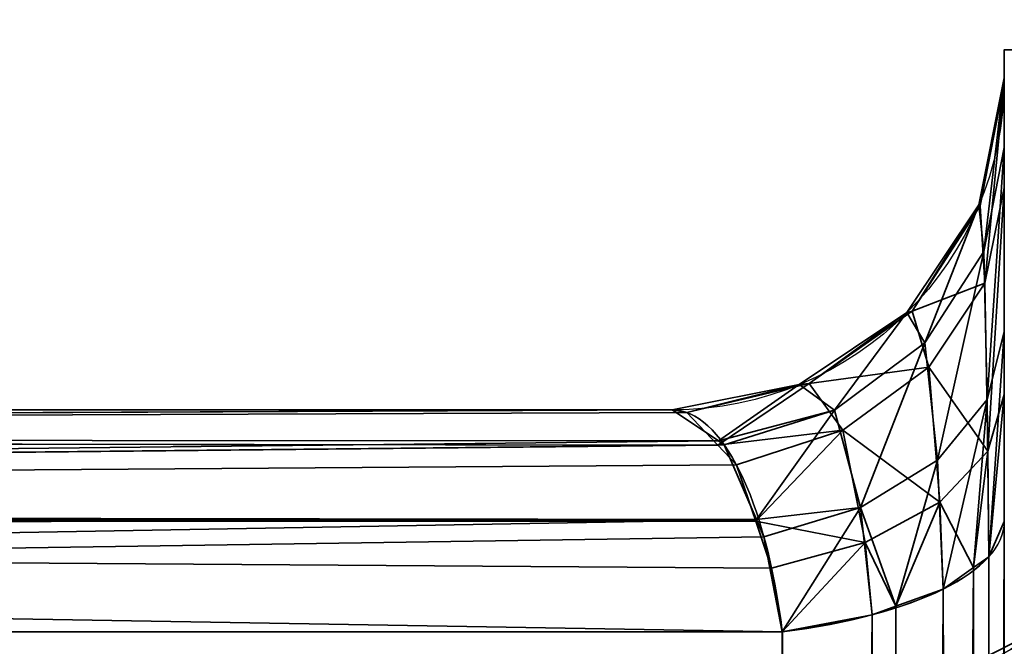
# Model space of a CAD drawing. Header units: millimetres. Extents: x -527 to 5177, y -116 to 161.
# Tile 1030 of 1056: x 4020.73 to 4022.8, y -2.86 to -1.54. Entities that reach past the tile are written whole.
import ezdxf

# ---------------------------------------------------------------- set-up
doc = ezdxf.new("R2010")
doc.units = ezdxf.units.MM
doc.layers.add('152', color=7, linetype='Continuous', true_color=0xffffff)

# ---------------------------------------------------------------- blocks, each defined once
blk = doc.blocks.new('UG_SURFACE_376')
at = {"layer": '152', "color": 252, "linetype": 'Continuous', "lineweight": 35}
for points in [[(5177, -9.3, 2212.25), (5177, 142.4, 2212.25), (3823, 142.4, 2212.25), (3823, -9.3, 2212.25)], [(3973, -9.3, 2062.2499), (3973, 142.4, 2062.2499), (5027, 142.4, 2062.2499), (5027, -9.3, 2062.2499)]]:
    blk.add_3dface(points, dxfattribs=at)
blk = doc.blocks.new('UG_SURFACE_377')
at = {"layer": '152', "color": 252, "linetype": 'Continuous', "lineweight": 35}
for points in [[(4022.8, -1.6, 980), (4022.8, -11.3028, 984.0852), (4022.8, -10.9564, 984.2852)], [(4022.8, -1.6, 980), (4022.8, -8.3028, 992.5852), (4022.8, -7.9564, 992.7852)], [(4022.8, -8.3028, 992.5852), (4022.8, -1.6, 980), (4022.8, -10.6381, 985), (4022.8, -10.7213, 985.3913)], [(4022.8, -10.9564, 984.2852), (4022.8, -10.7213, 984.6088), (4022.8, -1.6, 980)], [(4022.8, -7.9564, 992.7852), (4022.8, -7.7213, 993.1087), (4022.8, -1.6, 980)], [(4022.8, -10.7213, 984.6088), (4022.8, -10.6381, 985), (4022.8, -1.6, 980)], [(4022.8, -7.7213, 993.1087), (4022.8, -7.6381, 993.5), (4022.8, -1.8059, 1005.9564), (4022.8, -1.6, 980)], [(4022.8, -1.6, 1165), (4022.8, -1.6, 980), (4022.8, -1.659, 1006.6233), (4022.8, -1.659, 1163.3767)], [(4022.8, -1.6, 980), (4022.8, -1.8059, 1005.9564), (4022.8, -1.659, 1006.6233)], [(4022.8, -1.6, 1165), (4022.8, -1.8909, 1164.2013), (4022.8, -2.3264, 1164.6513)], [(4022.8, -1.659, 1163.3767), (4022.8, -1.67, 1163.564), (4022.8, -1.6, 1165)], [(4022.8, -11.7005, 984.0434), (4022.8, -11.3028, 984.0852), (4022.8, -1.6, 980), (4022.8, -22.0201, 980)], [(4022.8, -1.67, 1163.564), (4022.8, -1.8909, 1164.2013), (4022.8, -1.6, 1165)], [(4022.8, -2.3264, 1164.6513), (4022.8, -3, 1165), (4022.8, -1.6, 1165)], [(4023.5, -1.6, 1165), (4023.5, -1.6, 980), (4022.8, -1.6, 980), (4022.8, -1.6, 1165)], [(4023.5, -3, 1165), (4023.5, -1.6, 1165), (4022.8, -1.6, 1165), (4022.8, -3, 1165)], [(4022.8, -22.0201, 980), (4022.8, -1.6, 980), (4023.5, -1.6, 980), (4023.5, -22.0201, 980)], [(4022.7566, -2.0254, 1006.0587), (4022.7466, -1.9269, 1006.6233), (4022.8, -1.659, 1006.6233)], [(4022.8, -1.659, 1163.3767), (4022.8, -1.659, 1006.6233), (4022.7466, -1.9269, 1006.6233), (4022.7466, -1.9269, 1163.3767)], [(4022.8, -1.659, 1163.3767), (4022.7466, -1.9269, 1163.3767), (4022.7494, -1.9289, 1163.5333)], [(4022.7494, -1.9289, 1163.5333), (4022.8, -1.67, 1163.564), (4022.8, -1.659, 1163.3767)], [(4022.8, -1.659, 1006.6233), (4022.8, -1.8059, 1005.9564), (4022.7566, -2.0254, 1006.0587)], [(4022.8, -1.67, 1163.564), (4022.7494, -1.9289, 1163.5333), (4022.759, -2.0917, 1164.077)], [(4022.759, -2.0917, 1164.077), (4022.8, -1.8909, 1164.2013), (4022.8, -1.67, 1163.564)], [(4022.7637, -2.3369, 1005.617), (4022.7566, -2.0254, 1006.0587), (4022.8, -1.8059, 1005.9564)], [(4022.8, -1.8059, 1005.9564), (4022.8, -2.1942, 1005.447), (4022.7637, -2.3369, 1005.617)], [(4022.8, -1.8059, 1005.9564), (4022.8, -7.7213, 993.8912), (4022.8, -7.9564, 994.2148)], [(4022.8, -1.8059, 1005.9564), (4022.8, -7.6381, 993.5), (4022.8, -7.7213, 993.8912)], [(4022.8, -2.1942, 1005.447), (4022.8, -1.8059, 1005.9564), (4022.8, -7.9564, 994.2148)], [(4022.8, -1.8909, 1164.2013), (4022.759, -2.0917, 1164.077), (4022.7652, -2.446, 1164.4691)], [(4022.7652, -2.446, 1164.4691), (4022.8, -2.3264, 1164.6513), (4022.8, -1.8909, 1164.2013)], [(4022.6326, -2.2178, 1006.1485), (4022.5949, -2.154, 1006.6233), (4022.7466, -1.9269, 1006.6233)], [(4022.7466, -1.9269, 1163.3767), (4022.7466, -1.9269, 1006.6233), (4022.5949, -2.154, 1006.6233), (4022.5949, -2.154, 1163.3767)], [(4022.7466, -1.9269, 1163.3767), (4022.5949, -2.154, 1163.3767), (4022.6059, -2.1506, 1163.5072)], [(4022.6059, -2.1506, 1163.5072), (4022.7494, -1.9289, 1163.5333), (4022.7466, -1.9269, 1163.3767)], [(4022.759, -2.0917, 1164.077), (4022.7494, -1.9289, 1163.5333), (4022.6059, -2.1506, 1163.5072)], [(4022.7466, -1.9269, 1006.6233), (4022.7566, -2.0254, 1006.0587), (4022.6326, -2.2178, 1006.1485)], [(4022.6593, -2.4648, 1005.7695), (4022.6326, -2.2178, 1006.1485), (4022.7566, -2.0254, 1006.0587)], [(4022.7566, -2.0254, 1006.0587), (4022.7637, -2.3369, 1005.617), (4022.6593, -2.4648, 1005.7695)], [(4022.6059, -2.1506, 1163.5072), (4022.6407, -2.2689, 1163.9675), (4022.759, -2.0917, 1164.077)], [(4022.7652, -2.446, 1164.4691), (4022.759, -2.0917, 1164.077), (4022.6407, -2.2689, 1163.9675)], [(4022.4423, -2.3593, 1006.2144), (4022.368, -2.3057, 1006.6233), (4022.5949, -2.154, 1006.6233)], [(4022.5949, -2.154, 1163.3767), (4022.5949, -2.154, 1006.6233), (4022.368, -2.3057, 1006.6233), (4022.368, -2.3057, 1163.3767)], [(4022.5949, -2.154, 1163.3767), (4022.368, -2.3057, 1163.3767), (4022.3889, -2.3031, 1163.4892)], [(4022.6407, -2.2689, 1163.9675), (4022.6059, -2.1506, 1163.5072), (4022.3889, -2.3031, 1163.4892)], [(4022.3889, -2.3031, 1163.4892), (4022.6059, -2.1506, 1163.5072), (4022.5949, -2.154, 1163.3767)], [(4022.5949, -2.154, 1006.6233), (4022.6326, -2.2178, 1006.1485), (4022.4423, -2.3593, 1006.2144)], [(4022.7671, -2.6689, 1005.4111), (4022.7637, -2.3369, 1005.617), (4022.8, -2.1942, 1005.447)], [(4022.8, -2.1942, 1005.447), (4022.8, -2.5942, 1005.2124), (4022.7671, -2.6689, 1005.4111)], [(4022.8, -2.5942, 1005.2124), (4022.8, -2.1942, 1005.447), (4022.8, -7.9564, 994.2148), (4022.8, -8.3028, 994.4148)], [(4022.4972, -2.5648, 1005.8887), (4022.4423, -2.3593, 1006.2144), (4022.6326, -2.2178, 1006.1485)], [(4022.6326, -2.2178, 1006.1485), (4022.6593, -2.4648, 1005.7695), (4022.4972, -2.5648, 1005.8887)], [(4022.3889, -2.3031, 1163.4892), (4022.4595, -2.4018, 1163.8852), (4022.6407, -2.2689, 1163.9675)], [(4022.6645, -2.5536, 1164.305), (4022.6407, -2.2689, 1163.9675), (4022.4595, -2.4018, 1163.8852)], [(4022.6407, -2.2689, 1163.9675), (4022.6645, -2.5536, 1164.305), (4022.7652, -2.446, 1164.4691)], [(4022.1977, -2.4243, 1006.2898), (4022.1, -2.359, 1006.6233), (4022.368, -2.3057, 1006.6233)], [(4022.368, -2.3057, 1163.3767), (4022.368, -2.3057, 1006.6233), (4022.1, -2.359, 1006.6233), (4022.1, -2.359, 1163.3767)], [(4022.368, -2.3057, 1163.3767), (4022.1, -2.359, 1163.3767), (4022.131, -2.3645, 1163.482)], [(4022.3889, -2.3031, 1163.4892), (4022.131, -2.3645, 1163.482), (4022.1963, -2.4333, 1163.705)], [(4022.131, -2.3645, 1163.482), (4022.3889, -2.3031, 1163.4892), (4022.368, -2.3057, 1163.3767)], [(4022.4595, -2.4018, 1163.8852), (4022.3889, -2.3031, 1163.4892), (4022.1963, -2.4333, 1163.705)], [(4022.368, -2.3057, 1006.6233), (4022.4423, -2.3593, 1006.2144), (4022.1977, -2.4243, 1006.2898)], [(4022.6712, -2.7366, 1005.5912), (4022.6593, -2.4648, 1005.7695), (4022.7637, -2.3369, 1005.617)], [(4022.7637, -2.3369, 1005.617), (4022.7351, -2.6914, 1005.471), (4022.6712, -2.7366, 1005.5912)], [(4022.7637, -2.3369, 1005.617), (4022.7671, -2.6689, 1005.4111), (4022.7351, -2.6914, 1005.471)], [(4022.8, -2.3264, 1164.6513), (4022.7652, -2.446, 1164.4691), (4022.7671, -2.6689, 1164.5888)], [(4022.7671, -2.6689, 1164.5888), (4022.8, -2.5942, 1164.7875), (4022.8, -2.3264, 1164.6513)], [(4022.8, -3, 1165), (4022.8, -2.3264, 1164.6513), (4022.8, -2.5942, 1164.7875)], [(4009.0017, -2.4172, 1011.2494), (4009.0065, -2.4142, 1011.2629), (4022.1, -2.359, 1006.6233)], [(4022.1, -2.359, 1006.6233), (4022.1977, -2.4243, 1006.2898), (4009.0017, -2.4172, 1011.2494)], [(4009.0065, -2.4142, 1158.7371), (4022.131, -2.3645, 1163.482), (4022.1, -2.359, 1163.3767)], [(4022.1, -2.359, 1163.3767), (4009.1, -2.359, 1158.489), (4009.0065, -2.4142, 1158.7371)], [(4009.0065, -2.4142, 1011.2629), (4009.1, -2.359, 1011.511), (4022.1, -2.359, 1006.6233)], [(4009.0065, -2.4142, 1158.7371), (4022.1963, -2.4333, 1163.705), (4022.131, -2.3645, 1163.482)], [(4022.1, -2.359, 1163.3767), (4022.1, -2.359, 1006.6233), (4009.1, -2.359, 1011.511), (4009.1, -2.359, 1158.489)], [(4022.4423, -2.3593, 1006.2144), (4022.2096, -2.4324, 1006.2486), (4022.1977, -2.4243, 1006.2898)], [(4022.2778, -2.5903, 1006.0159), (4022.2096, -2.4324, 1006.2486), (4022.4423, -2.3593, 1006.2144)], [(4022.4423, -2.3593, 1006.2144), (4022.4972, -2.5648, 1005.8887), (4022.2778, -2.5903, 1006.0159)], [(4022.1963, -2.4333, 1163.705), (4022.2359, -2.475, 1163.8401), (4022.4595, -2.4018, 1163.8852)], [(4022.4595, -2.4018, 1163.8852), (4022.2359, -2.475, 1163.8401), (4022.2764, -2.5937, 1163.9779)], [(4022.5072, -2.6387, 1164.1753), (4022.4595, -2.4018, 1163.8852), (4022.2764, -2.5937, 1163.9779)], [(4022.4595, -2.4018, 1163.8852), (4022.5072, -2.6387, 1164.1753), (4022.6645, -2.5536, 1164.305)], [(4022.1963, -2.4333, 1163.705), (4009.0017, -2.4172, 1158.7507), (4008.9259, -2.5697, 1158.9521)], [(4008.9259, -2.5697, 1011.0478), (4009.0017, -2.4172, 1011.2494), (4022.1977, -2.4243, 1006.2898)], [(4022.1977, -2.4243, 1006.2898), (4022.2096, -2.4324, 1006.2486), (4008.9259, -2.5697, 1011.0478)], [(4009.0065, -2.4142, 1158.7371), (4009.0017, -2.4172, 1158.7507), (4022.1963, -2.4333, 1163.705)], [(4022.2096, -2.4324, 1006.2486), (4022.2778, -2.5903, 1006.0159), (4008.9259, -2.5697, 1011.0478)], [(4008.9259, -2.5697, 1158.9521), (4022.2359, -2.475, 1163.8401), (4022.1963, -2.4333, 1163.705)], [(4022.7351, -2.6914, 1164.529), (4022.7652, -2.446, 1164.4691), (4022.6645, -2.5536, 1164.305)], [(4022.7351, -2.6914, 1164.529), (4022.7671, -2.6689, 1164.5888), (4022.7652, -2.446, 1164.4691)], [(4022.4972, -2.5648, 1005.8887), (4022.6593, -2.4648, 1005.7695), (4022.5716, -2.7728, 1005.6875)], [(4022.6593, -2.4648, 1005.7695), (4022.6712, -2.7366, 1005.5912), (4022.5716, -2.7728, 1005.6875)], [(4008.9259, -2.5697, 1158.9521), (4022.2764, -2.5937, 1163.9779), (4022.2359, -2.475, 1163.8401)], [(4008.9259, -2.5697, 1158.9521), (4008.9197, -2.5822, 1158.9688), (4022.2764, -2.5937, 1163.9779)], [(4022.2778, -2.5903, 1006.0159), (4008.9197, -2.5822, 1011.0313), (4008.9259, -2.5697, 1011.0478)], [(4022.4972, -2.5648, 1005.8887), (4022.2936, -2.6266, 1005.9624), (4022.2778, -2.5903, 1006.0159)], [(4022.3322, -2.8266, 1005.8305), (4022.2936, -2.6266, 1005.9624), (4022.4972, -2.5648, 1005.8887)], [(4022.4972, -2.5648, 1005.8887), (4022.5215, -2.7909, 1005.7354), (4022.3322, -2.8266, 1005.8305)], [(4022.5716, -2.7728, 1005.6875), (4022.5215, -2.7909, 1005.7354), (4022.4972, -2.5648, 1005.8887)], [(4022.5716, -2.7728, 1164.3126), (4022.6645, -2.5536, 1164.305), (4022.5072, -2.6387, 1164.1753)], [(4022.5716, -2.7728, 1164.3126), (4022.6712, -2.7366, 1164.4089), (4022.6645, -2.5536, 1164.305)], [(4022.6645, -2.5536, 1164.305), (4022.6712, -2.7366, 1164.4089), (4022.7351, -2.6914, 1164.529)], [(4008.8677, -2.8266, 1010.893), (4008.9159, -2.5995, 1011.0215), (4022.2778, -2.5903, 1006.0159)], [(4022.2778, -2.5903, 1006.0159), (4022.2936, -2.6266, 1005.9624), (4008.8677, -2.8266, 1010.893)], [(4022.2764, -2.5937, 1163.9779), (4008.9197, -2.5822, 1158.9688), (4008.9159, -2.5995, 1158.9786)], [(4008.9159, -2.5995, 1011.0215), (4008.9197, -2.5822, 1011.0313), (4022.2778, -2.5903, 1006.0159)], [(4008.9159, -2.5995, 1158.9786), (4008.8677, -2.8266, 1159.1071), (4022.3322, -2.8266, 1164.1695)], [(4008.9159, -2.5995, 1158.9786), (4022.3098, -2.6927, 1164.0929), (4022.2764, -2.5937, 1163.9779)], [(4008.9159, -2.5995, 1158.9786), (4022.3322, -2.8266, 1164.1695), (4022.3098, -2.6927, 1164.0929)], [(4022.2764, -2.5937, 1163.9779), (4022.3098, -2.6927, 1164.0929), (4022.5072, -2.6387, 1164.1753)], [(4022.7432, -22.1174, 1171.8326), (4022.8, -2.5942, 1164.7875), (4022.7671, -2.6689, 1164.5888)], [(4022.7432, -22.1174, 1171.8326), (4022.8, -22.0201, 1172.0912), (4022.8, -2.5942, 1164.7875)], [(4022.7671, -2.6689, 1005.4111), (4022.8, -2.5942, 1005.2124), (4022.8, -22.0201, 997.9088)], [(4022.8, -2.5942, 1005.2124), (4022.8, -8.3028, 994.4148), (4022.8, -8.6, 994.4619)], [(4022.8, -8.6, 994.4619), (4022.8, -8.7005, 994.4566), (4022.8, -2.5942, 1005.2124)], [(4022.8, -8.7005, 994.4566), (4022.8, -9.0809, 994.333), (4022.8, -22.0201, 997.9088), (4022.8, -2.5942, 1005.2124)], [(4022.8, -2.5942, 1164.7875), (4022.8, -22.0201, 1172.0912), (4022.8, -3, 1165)], [(4022.2936, -2.6266, 1005.9624), (4022.3322, -2.8266, 1005.8305), (4008.8677, -2.8266, 1010.893)], [(4022.5072, -2.6387, 1164.1753), (4022.3098, -2.6927, 1164.0929), (4022.3322, -2.8266, 1164.1695)], [(4022.3322, -2.8266, 1164.1695), (4022.5215, -2.7909, 1164.2646), (4022.5072, -2.6387, 1164.1753)], [(4022.5072, -2.6387, 1164.1753), (4022.5215, -2.7909, 1164.2646), (4022.5716, -2.7728, 1164.3126)], [(4022.7432, -22.1174, 1171.8326), (4022.7671, -2.6689, 1164.5888), (4022.7351, -2.6914, 1164.529)], [(4022.7432, -22.1174, 998.1675), (4022.7351, -2.6914, 1005.471), (4022.7671, -2.6689, 1005.4111)], [(4022.8, -22.0201, 997.9088), (4022.7432, -22.1174, 998.1675), (4022.7671, -2.6689, 1005.4111)], [(4022.5778, -22.2001, 1171.6125), (4022.7351, -2.6914, 1164.529), (4022.6712, -2.7366, 1164.4089)], [(4022.5778, -22.2001, 1171.6125), (4022.7413, -22.1183, 1171.8299), (4022.7351, -2.6914, 1164.529)], [(4022.6712, -2.7366, 1005.5912), (4022.7351, -2.6914, 1005.471), (4022.7413, -22.1183, 998.1701)], [(4022.7351, -2.6914, 1164.529), (4022.7413, -22.1183, 1171.8299), (4022.7432, -22.1174, 1171.8326)], [(4022.7432, -22.1174, 998.1675), (4022.7413, -22.1183, 998.1701), (4022.7351, -2.6914, 1005.471)], [(4022.5778, -22.2001, 1171.6125), (4022.6712, -2.7366, 1164.4089), (4022.5716, -2.7728, 1164.3126)], [(4022.5778, -22.2001, 998.3875), (4022.5716, -2.7728, 1005.6875), (4022.6712, -2.7366, 1005.5912)], [(4022.7413, -22.1183, 998.1701), (4022.5778, -22.2001, 998.3875), (4022.6712, -2.7366, 1005.5912)], [(4022.5763, -22.2004, 1171.6117), (4022.5716, -2.7728, 1164.3126), (4022.5215, -2.7909, 1164.2646)], [(4022.5215, -2.7909, 1005.7354), (4022.5716, -2.7728, 1005.6875), (4022.5763, -22.2004, 998.3883)], [(4022.5716, -2.7728, 1164.3126), (4022.5763, -22.2004, 1171.6117), (4022.5778, -22.2001, 1171.6125)], [(4022.5778, -22.2001, 998.3875), (4022.5763, -22.2004, 998.3883), (4022.5716, -2.7728, 1005.6875)], [(4022.3322, -22.2525, 1171.4731), (4022.5763, -22.2004, 1171.6117), (4022.5215, -2.7909, 1164.2646)], [(4022.5215, -2.7909, 1164.2646), (4022.3322, -2.8266, 1164.1695), (4022.3322, -22.2525, 1171.4731)], [(4022.3322, -22.2525, 998.5269), (4022.3322, -2.8266, 1005.8305), (4022.5215, -2.7909, 1005.7354)], [(4022.5215, -2.7909, 1005.7354), (4022.5763, -22.2004, 998.3883), (4022.3322, -22.2525, 998.5269)], [(4022.6321, -2.9453, 1163.1), (4022.8949, -2.8114, 1163.2391), (4022.8486, -2.888, 1163.4473)], [(4022.8949, -2.8114, 1163.2391), (4022.6321, -2.9453, 1006.9), (4022.8949, -2.8114, 1006.7608)], [(4022.8949, -2.8114, 1163.2391), (4022.6321, -2.9453, 1163.1), (4022.6321, -2.9453, 1006.9)], [(4022.8486, -2.888, 1006.5528), (4022.8949, -2.8114, 1006.7608), (4022.6321, -2.9453, 1006.9)], [(4022.3322, -22.2525, 1171.4731), (4022.3322, -2.8266, 1164.1695), (4008.8677, -2.8266, 1159.1071), (3998.8265, -12.8675, 1159.1071)], [(4008.8677, -2.8266, 1010.893), (4022.3322, -2.8266, 1005.8305), (4022.3322, -22.2525, 998.5269), (4018.2524, -26.3324, 998.5269)]]:
    blk.add_3dface(points, dxfattribs=at)
blk = doc.blocks.new('UG_SURFACE_380')
at = {"layer": '152', "color": 252, "linetype": 'Continuous', "lineweight": 35}
for points in [[(4022.8, -1.6, 980), (4022.8, -11.3028, 984.0852), (4022.8, -10.9564, 984.2852)], [(4022.8, -1.6, 980), (4022.8, -8.3028, 992.5852), (4022.8, -7.9564, 992.7852)], [(4022.8, -8.3028, 992.5852), (4022.8, -1.6, 980), (4022.8, -10.6381, 985), (4022.8, -10.7213, 985.3913)], [(4022.8, -10.9564, 984.2852), (4022.8, -10.7213, 984.6088), (4022.8, -1.6, 980)], [(4022.8, -7.9564, 992.7852), (4022.8, -7.7213, 993.1087), (4022.8, -1.6, 980)], [(4022.8, -10.7213, 984.6088), (4022.8, -10.6381, 985), (4022.8, -1.6, 980)], [(4022.8, -7.7213, 993.1087), (4022.8, -7.6381, 993.5), (4022.8, -1.8059, 1005.9564), (4022.8, -1.6, 980)], [(4022.8, -1.6, 1165), (4022.8, -1.6, 980), (4022.8, -1.659, 1006.6233), (4022.8, -1.659, 1163.3767)], [(4022.8, -1.6, 980), (4022.8, -1.8059, 1005.9564), (4022.8, -1.659, 1006.6233)], [(4022.8, -1.6, 1165), (4022.8, -1.8909, 1164.2013), (4022.8, -2.3264, 1164.6513)], [(4022.8, -1.659, 1163.3767), (4022.8, -1.67, 1163.564), (4022.8, -1.6, 1165)], [(4022.8, -11.7005, 984.0434), (4022.8, -11.3028, 984.0852), (4022.8, -1.6, 980), (4022.8, -22.0201, 980)], [(4022.8, -1.67, 1163.564), (4022.8, -1.8909, 1164.2013), (4022.8, -1.6, 1165)], [(4022.8, -2.3264, 1164.6513), (4022.8, -3, 1165), (4022.8, -1.6, 1165)], [(4023.5, -1.6, 1165), (4023.5, -1.6, 980), (4022.8, -1.6, 980), (4022.8, -1.6, 1165)], [(4023.5, -3, 1165), (4023.5, -1.6, 1165), (4022.8, -1.6, 1165), (4022.8, -3, 1165)], [(4022.8, -22.0201, 980), (4022.8, -1.6, 980), (4023.5, -1.6, 980), (4023.5, -22.0201, 980)], [(4022.7566, -2.0254, 1006.0587), (4022.7466, -1.9269, 1006.6233), (4022.8, -1.659, 1006.6233)], [(4022.8, -1.659, 1163.3767), (4022.8, -1.659, 1006.6233), (4022.7466, -1.9269, 1006.6233), (4022.7466, -1.9269, 1163.3767)], [(4022.8, -1.659, 1163.3767), (4022.7466, -1.9269, 1163.3767), (4022.7494, -1.9289, 1163.5333)], [(4022.7494, -1.9289, 1163.5333), (4022.8, -1.67, 1163.564), (4022.8, -1.659, 1163.3767)], [(4022.8, -1.659, 1006.6233), (4022.8, -1.8059, 1005.9564), (4022.7566, -2.0254, 1006.0587)], [(4022.8, -1.67, 1163.564), (4022.7494, -1.9289, 1163.5333), (4022.759, -2.0917, 1164.077)], [(4022.759, -2.0917, 1164.077), (4022.8, -1.8909, 1164.2013), (4022.8, -1.67, 1163.564)], [(4022.7637, -2.3369, 1005.617), (4022.7566, -2.0254, 1006.0587), (4022.8, -1.8059, 1005.9564)], [(4022.8, -1.8059, 1005.9564), (4022.8, -2.1942, 1005.447), (4022.7637, -2.3369, 1005.617)], [(4022.8, -1.8059, 1005.9564), (4022.8, -7.7213, 993.8912), (4022.8, -7.9564, 994.2148)], [(4022.8, -1.8059, 1005.9564), (4022.8, -7.6381, 993.5), (4022.8, -7.7213, 993.8912)], [(4022.8, -2.1942, 1005.447), (4022.8, -1.8059, 1005.9564), (4022.8, -7.9564, 994.2148)], [(4022.8, -1.8909, 1164.2013), (4022.759, -2.0917, 1164.077), (4022.7652, -2.446, 1164.4691)], [(4022.7652, -2.446, 1164.4691), (4022.8, -2.3264, 1164.6513), (4022.8, -1.8909, 1164.2013)], [(4022.6326, -2.2178, 1006.1485), (4022.5949, -2.154, 1006.6233), (4022.7466, -1.9269, 1006.6233)], [(4022.7466, -1.9269, 1163.3767), (4022.7466, -1.9269, 1006.6233), (4022.5949, -2.154, 1006.6233), (4022.5949, -2.154, 1163.3767)], [(4022.7466, -1.9269, 1163.3767), (4022.5949, -2.154, 1163.3767), (4022.6059, -2.1506, 1163.5072)], [(4022.6059, -2.1506, 1163.5072), (4022.7494, -1.9289, 1163.5333), (4022.7466, -1.9269, 1163.3767)], [(4022.759, -2.0917, 1164.077), (4022.7494, -1.9289, 1163.5333), (4022.6059, -2.1506, 1163.5072)], [(4022.7466, -1.9269, 1006.6233), (4022.7566, -2.0254, 1006.0587), (4022.6326, -2.2178, 1006.1485)], [(4022.6593, -2.4648, 1005.7695), (4022.6326, -2.2178, 1006.1485), (4022.7566, -2.0254, 1006.0587)], [(4022.7566, -2.0254, 1006.0587), (4022.7637, -2.3369, 1005.617), (4022.6593, -2.4648, 1005.7695)], [(4022.6059, -2.1506, 1163.5072), (4022.6407, -2.2689, 1163.9675), (4022.759, -2.0917, 1164.077)], [(4022.7652, -2.446, 1164.4691), (4022.759, -2.0917, 1164.077), (4022.6407, -2.2689, 1163.9675)], [(4022.4423, -2.3593, 1006.2144), (4022.368, -2.3057, 1006.6233), (4022.5949, -2.154, 1006.6233)], [(4022.5949, -2.154, 1163.3767), (4022.5949, -2.154, 1006.6233), (4022.368, -2.3057, 1006.6233), (4022.368, -2.3057, 1163.3767)], [(4022.5949, -2.154, 1163.3767), (4022.368, -2.3057, 1163.3767), (4022.3889, -2.3031, 1163.4892)], [(4022.6407, -2.2689, 1163.9675), (4022.6059, -2.1506, 1163.5072), (4022.3889, -2.3031, 1163.4892)], [(4022.3889, -2.3031, 1163.4892), (4022.6059, -2.1506, 1163.5072), (4022.5949, -2.154, 1163.3767)], [(4022.5949, -2.154, 1006.6233), (4022.6326, -2.2178, 1006.1485), (4022.4423, -2.3593, 1006.2144)], [(4022.7671, -2.6689, 1005.4111), (4022.7637, -2.3369, 1005.617), (4022.8, -2.1942, 1005.447)], [(4022.8, -2.1942, 1005.447), (4022.8, -2.5942, 1005.2124), (4022.7671, -2.6689, 1005.4111)], [(4022.8, -2.5942, 1005.2124), (4022.8, -2.1942, 1005.447), (4022.8, -7.9564, 994.2148), (4022.8, -8.3028, 994.4148)], [(4022.4972, -2.5648, 1005.8887), (4022.4423, -2.3593, 1006.2144), (4022.6326, -2.2178, 1006.1485)], [(4022.6326, -2.2178, 1006.1485), (4022.6593, -2.4648, 1005.7695), (4022.4972, -2.5648, 1005.8887)], [(4022.3889, -2.3031, 1163.4892), (4022.4595, -2.4018, 1163.8852), (4022.6407, -2.2689, 1163.9675)], [(4022.6645, -2.5536, 1164.305), (4022.6407, -2.2689, 1163.9675), (4022.4595, -2.4018, 1163.8852)], [(4022.6407, -2.2689, 1163.9675), (4022.6645, -2.5536, 1164.305), (4022.7652, -2.446, 1164.4691)], [(4022.1977, -2.4243, 1006.2898), (4022.1, -2.359, 1006.6233), (4022.368, -2.3057, 1006.6233)], [(4022.368, -2.3057, 1163.3767), (4022.368, -2.3057, 1006.6233), (4022.1, -2.359, 1006.6233), (4022.1, -2.359, 1163.3767)], [(4022.368, -2.3057, 1163.3767), (4022.1, -2.359, 1163.3767), (4022.131, -2.3645, 1163.482)], [(4022.3889, -2.3031, 1163.4892), (4022.131, -2.3645, 1163.482), (4022.1963, -2.4333, 1163.705)], [(4022.131, -2.3645, 1163.482), (4022.3889, -2.3031, 1163.4892), (4022.368, -2.3057, 1163.3767)], [(4022.4595, -2.4018, 1163.8852), (4022.3889, -2.3031, 1163.4892), (4022.1963, -2.4333, 1163.705)], [(4022.368, -2.3057, 1006.6233), (4022.4423, -2.3593, 1006.2144), (4022.1977, -2.4243, 1006.2898)], [(4022.6712, -2.7366, 1005.5912), (4022.6593, -2.4648, 1005.7695), (4022.7637, -2.3369, 1005.617)], [(4022.7637, -2.3369, 1005.617), (4022.7351, -2.6914, 1005.471), (4022.6712, -2.7366, 1005.5912)], [(4022.7637, -2.3369, 1005.617), (4022.7671, -2.6689, 1005.4111), (4022.7351, -2.6914, 1005.471)], [(4022.8, -2.3264, 1164.6513), (4022.7652, -2.446, 1164.4691), (4022.7671, -2.6689, 1164.5888)], [(4022.7671, -2.6689, 1164.5888), (4022.8, -2.5942, 1164.7875), (4022.8, -2.3264, 1164.6513)], [(4022.8, -3, 1165), (4022.8, -2.3264, 1164.6513), (4022.8, -2.5942, 1164.7875)], [(4009.0017, -2.4172, 1011.2494), (4009.0065, -2.4142, 1011.2629), (4022.1, -2.359, 1006.6233)], [(4022.1, -2.359, 1006.6233), (4022.1977, -2.4243, 1006.2898), (4009.0017, -2.4172, 1011.2494)], [(4009.0065, -2.4142, 1158.7371), (4022.131, -2.3645, 1163.482), (4022.1, -2.359, 1163.3767)], [(4022.1, -2.359, 1163.3767), (4009.1, -2.359, 1158.489), (4009.0065, -2.4142, 1158.7371)], [(4009.0065, -2.4142, 1011.2629), (4009.1, -2.359, 1011.511), (4022.1, -2.359, 1006.6233)], [(4009.0065, -2.4142, 1158.7371), (4022.1963, -2.4333, 1163.705), (4022.131, -2.3645, 1163.482)], [(4022.1, -2.359, 1163.3767), (4022.1, -2.359, 1006.6233), (4009.1, -2.359, 1011.511), (4009.1, -2.359, 1158.489)], [(4022.4423, -2.3593, 1006.2144), (4022.2096, -2.4324, 1006.2486), (4022.1977, -2.4243, 1006.2898)], [(4022.2778, -2.5903, 1006.0159), (4022.2096, -2.4324, 1006.2486), (4022.4423, -2.3593, 1006.2144)], [(4022.4423, -2.3593, 1006.2144), (4022.4972, -2.5648, 1005.8887), (4022.2778, -2.5903, 1006.0159)], [(4022.1963, -2.4333, 1163.705), (4022.2359, -2.475, 1163.8401), (4022.4595, -2.4018, 1163.8852)], [(4022.4595, -2.4018, 1163.8852), (4022.2359, -2.475, 1163.8401), (4022.2764, -2.5937, 1163.9779)], [(4022.5072, -2.6387, 1164.1753), (4022.4595, -2.4018, 1163.8852), (4022.2764, -2.5937, 1163.9779)], [(4022.4595, -2.4018, 1163.8852), (4022.5072, -2.6387, 1164.1753), (4022.6645, -2.5536, 1164.305)], [(4022.1963, -2.4333, 1163.705), (4009.0017, -2.4172, 1158.7507), (4008.9259, -2.5697, 1158.9521)], [(4008.9259, -2.5697, 1011.0478), (4009.0017, -2.4172, 1011.2494), (4022.1977, -2.4243, 1006.2898)], [(4022.1977, -2.4243, 1006.2898), (4022.2096, -2.4324, 1006.2486), (4008.9259, -2.5697, 1011.0478)], [(4009.0065, -2.4142, 1158.7371), (4009.0017, -2.4172, 1158.7507), (4022.1963, -2.4333, 1163.705)], [(4022.2096, -2.4324, 1006.2486), (4022.2778, -2.5903, 1006.0159), (4008.9259, -2.5697, 1011.0478)], [(4008.9259, -2.5697, 1158.9521), (4022.2359, -2.475, 1163.8401), (4022.1963, -2.4333, 1163.705)], [(4022.7351, -2.6914, 1164.529), (4022.7652, -2.446, 1164.4691), (4022.6645, -2.5536, 1164.305)], [(4022.7351, -2.6914, 1164.529), (4022.7671, -2.6689, 1164.5888), (4022.7652, -2.446, 1164.4691)], [(4022.4972, -2.5648, 1005.8887), (4022.6593, -2.4648, 1005.7695), (4022.5716, -2.7728, 1005.6875)], [(4022.6593, -2.4648, 1005.7695), (4022.6712, -2.7366, 1005.5912), (4022.5716, -2.7728, 1005.6875)], [(4008.9259, -2.5697, 1158.9521), (4022.2764, -2.5937, 1163.9779), (4022.2359, -2.475, 1163.8401)], [(4008.9259, -2.5697, 1158.9521), (4008.9197, -2.5822, 1158.9688), (4022.2764, -2.5937, 1163.9779)], [(4022.2778, -2.5903, 1006.0159), (4008.9197, -2.5822, 1011.0313), (4008.9259, -2.5697, 1011.0478)], [(4022.4972, -2.5648, 1005.8887), (4022.2936, -2.6266, 1005.9624), (4022.2778, -2.5903, 1006.0159)], [(4022.3322, -2.8266, 1005.8305), (4022.2936, -2.6266, 1005.9624), (4022.4972, -2.5648, 1005.8887)], [(4022.4972, -2.5648, 1005.8887), (4022.5215, -2.7909, 1005.7354), (4022.3322, -2.8266, 1005.8305)], [(4022.5716, -2.7728, 1005.6875), (4022.5215, -2.7909, 1005.7354), (4022.4972, -2.5648, 1005.8887)], [(4022.5716, -2.7728, 1164.3126), (4022.6645, -2.5536, 1164.305), (4022.5072, -2.6387, 1164.1753)], [(4022.5716, -2.7728, 1164.3126), (4022.6712, -2.7366, 1164.4089), (4022.6645, -2.5536, 1164.305)], [(4022.6645, -2.5536, 1164.305), (4022.6712, -2.7366, 1164.4089), (4022.7351, -2.6914, 1164.529)], [(4008.8677, -2.8266, 1010.893), (4008.9159, -2.5995, 1011.0215), (4022.2778, -2.5903, 1006.0159)], [(4022.2778, -2.5903, 1006.0159), (4022.2936, -2.6266, 1005.9624), (4008.8677, -2.8266, 1010.893)], [(4022.2764, -2.5937, 1163.9779), (4008.9197, -2.5822, 1158.9688), (4008.9159, -2.5995, 1158.9786)], [(4008.9159, -2.5995, 1011.0215), (4008.9197, -2.5822, 1011.0313), (4022.2778, -2.5903, 1006.0159)], [(4008.9159, -2.5995, 1158.9786), (4008.8677, -2.8266, 1159.1071), (4022.3322, -2.8266, 1164.1695)], [(4008.9159, -2.5995, 1158.9786), (4022.3098, -2.6927, 1164.0929), (4022.2764, -2.5937, 1163.9779)], [(4008.9159, -2.5995, 1158.9786), (4022.3322, -2.8266, 1164.1695), (4022.3098, -2.6927, 1164.0929)], [(4022.2764, -2.5937, 1163.9779), (4022.3098, -2.6927, 1164.0929), (4022.5072, -2.6387, 1164.1753)], [(4022.7432, -22.1174, 1171.8326), (4022.8, -2.5942, 1164.7875), (4022.7671, -2.6689, 1164.5888)], [(4022.7432, -22.1174, 1171.8326), (4022.8, -22.0201, 1172.0912), (4022.8, -2.5942, 1164.7875)], [(4022.7671, -2.6689, 1005.4111), (4022.8, -2.5942, 1005.2124), (4022.8, -22.0201, 997.9088)], [(4022.8, -2.5942, 1005.2124), (4022.8, -8.3028, 994.4148), (4022.8, -8.6, 994.4619)], [(4022.8, -8.6, 994.4619), (4022.8, -8.7005, 994.4566), (4022.8, -2.5942, 1005.2124)], [(4022.8, -8.7005, 994.4566), (4022.8, -9.0809, 994.333), (4022.8, -22.0201, 997.9088), (4022.8, -2.5942, 1005.2124)], [(4022.8, -2.5942, 1164.7875), (4022.8, -22.0201, 1172.0912), (4022.8, -3, 1165)], [(4022.2936, -2.6266, 1005.9624), (4022.3322, -2.8266, 1005.8305), (4008.8677, -2.8266, 1010.893)], [(4022.5072, -2.6387, 1164.1753), (4022.3098, -2.6927, 1164.0929), (4022.3322, -2.8266, 1164.1695)], [(4022.3322, -2.8266, 1164.1695), (4022.5215, -2.7909, 1164.2646), (4022.5072, -2.6387, 1164.1753)], [(4022.5072, -2.6387, 1164.1753), (4022.5215, -2.7909, 1164.2646), (4022.5716, -2.7728, 1164.3126)], [(4022.7432, -22.1174, 1171.8326), (4022.7671, -2.6689, 1164.5888), (4022.7351, -2.6914, 1164.529)], [(4022.7432, -22.1174, 998.1675), (4022.7351, -2.6914, 1005.471), (4022.7671, -2.6689, 1005.4111)], [(4022.8, -22.0201, 997.9088), (4022.7432, -22.1174, 998.1675), (4022.7671, -2.6689, 1005.4111)], [(4022.5778, -22.2001, 1171.6125), (4022.7351, -2.6914, 1164.529), (4022.6712, -2.7366, 1164.4089)], [(4022.5778, -22.2001, 1171.6125), (4022.7413, -22.1183, 1171.8299), (4022.7351, -2.6914, 1164.529)], [(4022.6712, -2.7366, 1005.5912), (4022.7351, -2.6914, 1005.471), (4022.7413, -22.1183, 998.1701)], [(4022.7351, -2.6914, 1164.529), (4022.7413, -22.1183, 1171.8299), (4022.7432, -22.1174, 1171.8326)], [(4022.7432, -22.1174, 998.1675), (4022.7413, -22.1183, 998.1701), (4022.7351, -2.6914, 1005.471)], [(4022.5778, -22.2001, 1171.6125), (4022.6712, -2.7366, 1164.4089), (4022.5716, -2.7728, 1164.3126)], [(4022.5778, -22.2001, 998.3875), (4022.5716, -2.7728, 1005.6875), (4022.6712, -2.7366, 1005.5912)], [(4022.7413, -22.1183, 998.1701), (4022.5778, -22.2001, 998.3875), (4022.6712, -2.7366, 1005.5912)], [(4022.5763, -22.2004, 1171.6117), (4022.5716, -2.7728, 1164.3126), (4022.5215, -2.7909, 1164.2646)], [(4022.5215, -2.7909, 1005.7354), (4022.5716, -2.7728, 1005.6875), (4022.5763, -22.2004, 998.3883)], [(4022.5716, -2.7728, 1164.3126), (4022.5763, -22.2004, 1171.6117), (4022.5778, -22.2001, 1171.6125)], [(4022.5778, -22.2001, 998.3875), (4022.5763, -22.2004, 998.3883), (4022.5716, -2.7728, 1005.6875)], [(4022.3322, -22.2525, 1171.4731), (4022.5763, -22.2004, 1171.6117), (4022.5215, -2.7909, 1164.2646)], [(4022.5215, -2.7909, 1164.2646), (4022.3322, -2.8266, 1164.1695), (4022.3322, -22.2525, 1171.4731)], [(4022.3322, -22.2525, 998.5269), (4022.3322, -2.8266, 1005.8305), (4022.5215, -2.7909, 1005.7354)], [(4022.5215, -2.7909, 1005.7354), (4022.5763, -22.2004, 998.3883), (4022.3322, -22.2525, 998.5269)], [(4022.6321, -2.9453, 1163.1), (4022.8949, -2.8114, 1163.2391), (4022.8486, -2.888, 1163.4473)], [(4022.8949, -2.8114, 1163.2391), (4022.6321, -2.9453, 1006.9), (4022.8949, -2.8114, 1006.7608)], [(4022.8949, -2.8114, 1163.2391), (4022.6321, -2.9453, 1163.1), (4022.6321, -2.9453, 1006.9)], [(4022.8486, -2.888, 1006.5528), (4022.8949, -2.8114, 1006.7608), (4022.6321, -2.9453, 1006.9)], [(4022.3322, -22.2525, 1171.4731), (4022.3322, -2.8266, 1164.1695), (4008.8677, -2.8266, 1159.1071), (3998.8265, -12.8675, 1159.1071)], [(4008.8677, -2.8266, 1010.893), (4022.3322, -2.8266, 1005.8305), (4022.3322, -22.2525, 998.5269), (4018.2524, -26.3324, 998.5269)]]:
    blk.add_3dface(points, dxfattribs=at)

msp = doc.modelspace()

# ---------------------------------------------------------------- linework, layer by layer
at = {"layer": '152', "color": 251, "linetype": 'Continuous', "lineweight": -3, "true_color": 0x636466}
for p, q in [((4023.5, -1.6, 980), (4022.8, -1.6, 980)), ((4023.5, -1.6, 1165), (4022.8, -1.6, 1165)), ((4022.8, -1.6, 1165), (4022.8, -3, 1165)), ((4022.8, -1.6, 1165), (4022.8, -1.6, 980)), ((4022.8, -22.0201, 980), (4022.8, -1.6, 980)), ((4023.5, -1.6, 1165), (4022.8, -1.6, 1165)), ((4022.8, -1.6, 1165), (4022.8, -3, 1165)), ((4022.8, -22.0201, 980), (4022.8, -1.6, 980)), ((4023.5, -1.6, 980), (4022.8, -1.6, 980)), ((4022.8, -1.6, 1165), (4022.8, -1.6, 980)), ((4022.8, -1.659, 1006.6233), (4022.8, -1.659, 1163.3767)), ((4022.8, -1.659, 1006.6233), (4022.8, -1.659, 1163.3767)), ((4009.0999, -2.359, 1011.511), (4022.1, -2.359, 1006.6233)), ((4009.0999, -2.359, 1158.489), (4022.1, -2.359, 1163.3767)), ((4009.0999, -2.359, 1011.511), (4022.1, -2.359, 1006.6233)), ((4009.0999, -2.359, 1158.489), (4022.1, -2.359, 1163.3767)), ((4022.1, -2.359, 1163.3767), (4022.1, -2.359, 1006.6233)), ((4022.1, -2.359, 1163.3767), (4022.1, -2.359, 1006.6233)), ((4022.8, -2.5942, 1164.7876), (4022.8, -22.0201, 1172.0912)), ((4022.8, -22.0201, 997.9088), (4022.8, -2.5942, 1005.2124)), ((4022.8, -22.0201, 997.9088), (4022.8, -2.5942, 1005.2124)), ((4022.8, -2.5942, 1164.7876), (4022.8, -22.0201, 1172.0912)), ((4008.8675, -2.8266, 1159.107), (4022.3324, -2.8266, 1164.1695)), ((4008.8675, -2.8266, 1010.893), (4022.3324, -2.8266, 1005.8305)), ((4008.8675, -2.8266, 1010.893), (4022.3324, -2.8266, 1005.8305)), ((4008.8675, -2.8266, 1159.107), (4022.3324, -2.8266, 1164.1695)), ((4022.3324, -22.2525, 1171.4731), (4022.3324, -2.8266, 1164.1695)), ((4022.3324, -2.8266, 1005.8305), (4022.3324, -22.2525, 998.5269)), ((4022.3324, -2.8266, 1005.8305), (4022.3324, -22.2525, 998.5269)), ((4022.3324, -22.2525, 1171.4731), (4022.3324, -2.8266, 1164.1695))]:
    msp.add_line(p, q, dxfattribs=at)
at = {"layer": '152', "color": 251, "linetype": 'Continuous', "lineweight": -3, "true_color": 0x636466, "extrusion": (0, 0, -1)}
for centre in [(-4022.1, -1.659, -1006.6233), (-4022.1, -1.659, -1163.3767), (-4022.1, -1.659, -1006.6233), (-4022.1, -1.659, -1163.3767)]:
    msp.add_arc(centre, 0.7, 180, 270, dxfattribs=at)
at = {"layer": '152', "color": 251, "linetype": 'Continuous', "lineweight": -3, "true_color": 0x636466, "extrusion": (0, 0.936029, -0.351924)}
msp.add_arc((-4022.1, 1089.3616, -412.3446), 0.7, 180, 250.6118, dxfattribs=at)
msp.add_arc((-4022.1, 1089.3616, -412.3446), 0.7, 180, 250.6118, dxfattribs=at)
at = {"layer": '152', "color": 251, "linetype": 'Continuous', "lineweight": -3, "true_color": 0x636466, "extrusion": (0, 0.936029, 0.351924)}
msp.add_arc((-4022.1, 941.8207, 351.3298), 0.7, 109.3882, 180, dxfattribs=at)
msp.add_arc((-4022.1, 941.8207, 351.3298), 0.7, 109.3882, 180, dxfattribs=at)
at = {"layer": '152', "color": 251, "linetype": 'Continuous', "lineweight": -3, "true_color": 0x636466, "extrusion": (-2.37351e-16, -0.395731, 0.918367)}
msp.add_ellipse((4022.1, -1.659, 1164.4359), major_axis=(0, 1.8537, 0.7988), ratio=0.69361, start_param=3.47998, end_param=4.712389, dxfattribs=at)
msp.add_ellipse((4022.1, -1.659, 1164.4359), major_axis=(0, 1.8537, 0.7988), ratio=0.69361, start_param=3.47998, end_param=4.712389, dxfattribs=at)
at = {"layer": '152', "color": 251, "linetype": 'Continuous', "lineweight": -3, "true_color": 0x636466, "extrusion": (4.32051e-16, 0.72035, 0.69361)}
msp.add_ellipse((4022.1, -1.659, 1005.5641), major_axis=(0, 1.4, -1.454), ratio=0.69361, start_param=3.47998, end_param=4.712389, dxfattribs=at)
msp.add_ellipse((4022.1, -1.659, 1005.5641), major_axis=(0, 1.4, -1.454), ratio=0.69361, start_param=3.47998, end_param=4.712389, dxfattribs=at)
at = {"layer": '152', "color": 251, "linetype": 'Continuous', "lineweight": -3, "true_color": 0x636466, "extrusion": (-2.37351e-16, -0.395731, -0.918367)}
msp.add_ellipse((4022.1, -1.659, 1005.5641), major_axis=(0, 1.8537, -0.7988), ratio=0.69361, start_param=1.570796, end_param=2.803205, dxfattribs=at)
msp.add_ellipse((4022.1, -1.659, 1005.5641), major_axis=(0, 1.8537, -0.7988), ratio=0.69361, start_param=1.570796, end_param=2.803205, dxfattribs=at)
at = {"layer": '152', "color": 251, "linetype": 'Continuous', "lineweight": -3, "true_color": 0x636466, "extrusion": (4.32051e-16, 0.72035, -0.69361)}
msp.add_ellipse((4022.1, -1.659, 1164.4359), major_axis=(0, 1.4, 1.454), ratio=0.69361, start_param=1.570796, end_param=2.803205, dxfattribs=at)
msp.add_ellipse((4022.1, -1.659, 1164.4359), major_axis=(0, 1.4, 1.454), ratio=0.69361, start_param=1.570796, end_param=2.803205, dxfattribs=at)
at = {"layer": '152', "color": 251, "linetype": 'Continuous', "lineweight": -3, "true_color": 0x636466, "extrusion": (1, 0, 0)}
for centre, major_axis, start_param, end_param in [((4022.8, -3.059, 1006.6233), (0, 0, -1.4957), 0.338388, 1.570796), ((4022.8, -3.059, 1163.3767), (0, 0, 1.4957), 4.712389, 5.944798), ((4022.8, -3.059, 1163.3767), (0, 0, 1.4957), 4.712389, 5.944798), ((4022.8, -3.059, 1006.6233), (0, 0, -1.4957), 0.338388, 1.570796)]:
    msp.add_ellipse(centre, major_axis=major_axis, ratio=0.936029, start_param=start_param, end_param=end_param, dxfattribs=at)
at = {"layer": '152', "color": 251, "linetype": 'Continuous', "lineweight": -3, "true_color": 0x636466, "extrusion": (-0.959627, 1.10913e-15, -0.281275)}
msp.add_ellipse((4022.1, -3.059, 1006.6233), major_axis=(0.2463, 0, -0.8405), ratio=0.799251, start_param=4.712389, end_param=5.944798, dxfattribs=at)
msp.add_ellipse((4022.1, -3.059, 1006.6233), major_axis=(0.2463, 0, -0.8405), ratio=0.799251, start_param=4.712389, end_param=5.944798, dxfattribs=at)
at = {"layer": '152', "color": 251, "linetype": 'Continuous', "lineweight": -3, "true_color": 0x636466, "extrusion": (-0.959627, 9.55028e-16, 0.281275)}
msp.add_ellipse((4022.1, -3.059, 1163.3767), major_axis=(0.2463, 0, 0.8405), ratio=0.799251, start_param=0.338388, end_param=1.570796, dxfattribs=at)
msp.add_ellipse((4022.1, -3.059, 1163.3767), major_axis=(0.2463, 0, 0.8405), ratio=0.799251, start_param=0.338388, end_param=1.570796, dxfattribs=at)

# ---------------------------------------------------------------- block references
at = {"layer": '152', "color": 251, "linetype": 'Continuous', "lineweight": -3, "true_color": 0x636466}
for name in ['UG_SURFACE_376', 'UG_SURFACE_377', 'UG_SURFACE_380']:
    msp.add_blockref(name, (0, 0), dxfattribs=at)

doc.saveas('drawing.dxf')
